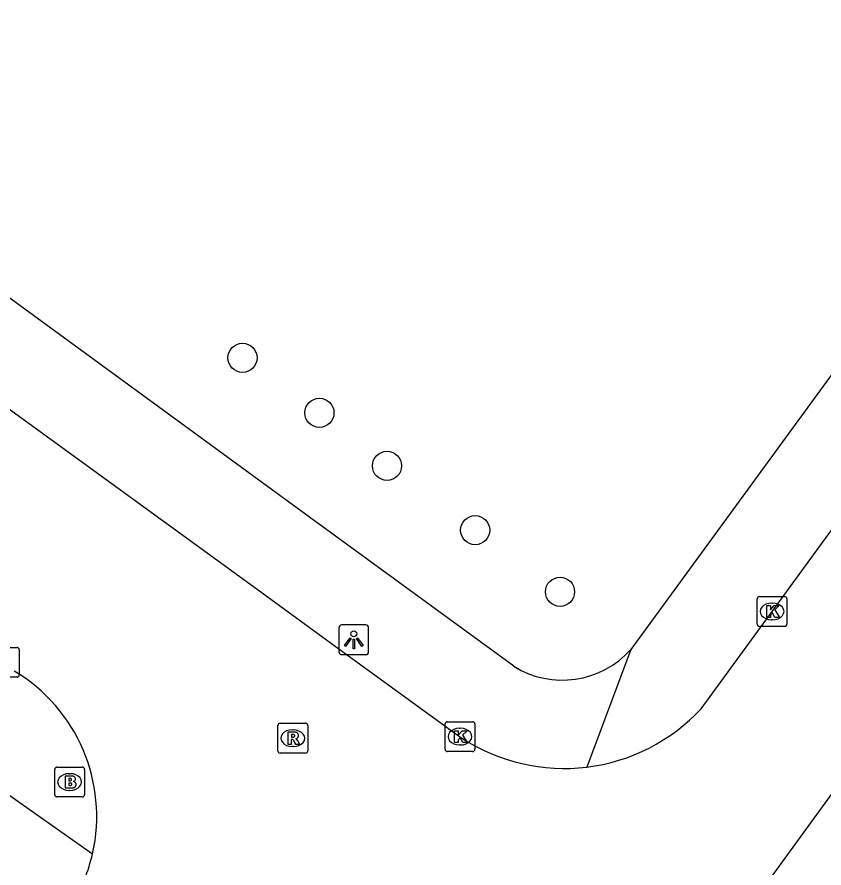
# Model space of a CAD drawing. Extents: x 160107 to 160928, y 382056 to 382918.
# Drawn here: x 160316.79 to 160343.87, y 382345.64 to 382374.21 of the extents above; entities that cross this region are included whole.
import ezdxf

# ---------------------------------------------------------------- set-up
doc = ezdxf.new("R2010")
doc.units = 0
for name, color, linetype in [('IMGEO_Boom', 7, 'Continuous'), ('IMGEO_Brandkraan', 7, 'Continuous'), ('IMGEO_Kolk', 7, 'Continuous'), ('IMGEO_Lichtpunt', 7, 'Continuous'), ('IMGEO_Rijbaan_lokaal_open', 7, 'Continuous'), ('IMGEO_Rioolput', 7, 'Continuous'), ('IMGEO_Voetpad_open', 7, 'Continuous')]:
    doc.layers.add(name, color=color, linetype=linetype)

msp = doc.modelspace()

# ---------------------------------------------------------------- linework, layer by layer
at = {"layer": 'IMGEO_Boom'}
for centre in [(160324.361, 382362.768), (160326.941, 382360.921), (160329.21, 382359.141), (160332.169, 382356.983), (160335.017, 382354.914)]:
    msp.add_circle(centre, 0.489, dxfattribs=at)
at = {"layer": 'IMGEO_Brandkraan'}
for p, q in [((160318.057, 382348.103), (160318.057, 382348.955)), ((160318.132, 382349.029), (160318.984, 382349.029)), ((160319.058, 382348.955), (160319.058, 382348.103)), ((160318.545, 382348.809), (160318.57, 382348.809)), ((160318.984, 382348.029), (160318.132, 382348.029)), ((160318.568, 382348.249), (160318.543, 382348.249))]:
    msp.add_line(p, q, dxfattribs=at)
for points in [[(160318.057, 382348.103), (160318.057, 382348.955)], [(160318.132, 382349.029), (160318.984, 382349.029)], [(160319.058, 382348.955), (160319.058, 382348.103)], [(160318.405, 382348.729), (160318.405, 382348.329), (160318.618, 382348.329)], [(160318.636, 382348.729), (160318.405, 382348.729)], [(160318.584, 382348.648), (160318.53, 382348.648), (160318.53, 382348.572)], [(160318.53, 382348.572), (160318.583, 382348.572)], [(160318.592, 382348.496), (160318.53, 382348.496), (160318.53, 382348.415)], [(160318.53, 382348.415), (160318.592, 382348.415)], [(160318.984, 382348.029), (160318.132, 382348.029)]]:
    msp.add_lwpolyline(points, dxfattribs=at)
for centre, radius, start, end in [((160318.134, 382348.953), 0.0765, 91.552, 178.448), ((160318.134, 382348.953), 0.0765, 91.552, 178.448), ((160318.982, 382348.953), 0.0765, 1.552, 88.448), ((160318.982, 382348.953), 0.0765, 1.552, 88.448), ((160318.585, 382348.61), 0.0379, 267.8285, 90.9355), ((160318.64, 382348.584), 0.145, 59.4692, 91.5367), ((160318.665, 382348.631), 0.0922, 285.5137, 58.1501), ((160318.593, 382348.455), 0.0404, 269.8759, 90.5077), ((160318.624, 382348.58), 0.251, 268.6676, 293.5347), ((160318.67, 382348.439), 0.105, 301.3115, 78.989), ((160318.134, 382348.105), 0.0765, 181.552, 268.448), ((160318.134, 382348.105), 0.0765, 181.552, 268.448), ((160318.982, 382348.105), 0.0765, 271.552, 358.448), ((160318.982, 382348.105), 0.0765, 271.552, 358.448)]:
    msp.add_arc(centre, radius, start, end, dxfattribs=at)
for centre, major_axis, ratio, start_param, end_param in [((160318.544, 382348.529), (-0.387, 0.002), 0.722429, 4.712389, 7.853982), ((160318.569, 382348.529), (-0.39, 0.002), 0.717154, 1.570796, 4.712389)]:
    msp.add_ellipse(centre, major_axis=major_axis, ratio=ratio, start_param=start_param, end_param=end_param, dxfattribs=at)
at = {"layer": 'IMGEO_Kolk'}
for p, q in [((160341.632, 382353.829), (160341.632, 382354.681)), ((160341.707, 382354.755), (160342.559, 382354.755)), ((160342.633, 382354.681), (160342.633, 382353.829)), ((160342.12, 382354.535), (160342.145, 382354.535)), ((160342.559, 382353.755), (160341.707, 382353.755)), ((160342.143, 382353.975), (160342.118, 382353.975)), ((160315.941, 382353.045), (160316.793, 382353.045)), ((160316.867, 382352.971), (160316.867, 382352.119)), ((160316.793, 382352.045), (160315.941, 382352.045)), ((160331.232, 382350.553), (160332.084, 382350.553)), ((160331.157, 382349.627), (160331.157, 382350.479)), ((160331.645, 382350.333), (160331.67, 382350.333)), ((160332.158, 382350.479), (160332.158, 382349.627)), ((160331.668, 382349.773), (160331.643, 382349.773)), ((160332.084, 382349.553), (160331.232, 382349.553))]:
    msp.add_line(p, q, dxfattribs=at)
for points in [[(160341.632, 382353.829), (160341.632, 382354.681)], [(160341.707, 382354.755), (160342.559, 382354.755)], [(160342.633, 382354.681), (160342.633, 382353.829)], [(160341.953, 382354.455), (160342.076, 382354.455), (160342.076, 382354.304), (160342.206, 382354.455), (160342.37, 382354.455), (160342.224, 382354.304), (160342.377, 382354.055), (160342.225, 382354.055), (160342.14, 382354.219), (160342.076, 382354.152), (160342.076, 382354.055), (160341.953, 382354.055), (160341.953, 382354.455)], [(160342.559, 382353.755), (160341.707, 382353.755)], [(160315.941, 382353.045), (160316.793, 382353.045)], [(160316.867, 382352.971), (160316.867, 382352.119)], [(160316.793, 382352.045), (160315.941, 382352.045)], [(160331.232, 382350.553), (160332.084, 382350.553)], [(160331.157, 382349.627), (160331.157, 382350.479)], [(160332.158, 382350.479), (160332.158, 382349.627)], [(160331.478, 382350.253), (160331.601, 382350.253), (160331.601, 382350.102), (160331.731, 382350.253), (160331.895, 382350.253), (160331.749, 382350.102), (160331.902, 382349.853), (160331.75, 382349.853), (160331.665, 382350.017), (160331.601, 382349.95), (160331.601, 382349.853), (160331.478, 382349.853), (160331.478, 382350.253)], [(160332.084, 382349.553), (160331.232, 382349.553)]]:
    msp.add_lwpolyline(points, dxfattribs=at)
for centre, start, end in [((160341.709, 382354.679), 91.552, 178.448), ((160341.709, 382354.679), 91.552, 178.448), ((160342.557, 382354.679), 1.552, 88.448), ((160342.557, 382354.679), 1.552, 88.448), ((160341.709, 382353.831), 181.552, 268.448), ((160341.709, 382353.831), 181.552, 268.448), ((160342.557, 382353.831), 271.552, 358.448), ((160342.557, 382353.831), 271.552, 358.448), ((160316.791, 382352.969), 1.552, 88.448), ((160316.791, 382352.969), 1.552, 88.448), ((160316.791, 382352.121), 271.552, 358.448), ((160316.791, 382352.121), 271.552, 358.448), ((160331.234, 382350.477), 91.552, 178.448), ((160331.234, 382350.477), 91.552, 178.448), ((160332.082, 382350.477), 1.552, 88.448), ((160332.082, 382350.477), 1.552, 88.448), ((160331.234, 382349.629), 181.552, 268.448), ((160331.234, 382349.629), 181.552, 268.448), ((160332.082, 382349.629), 271.552, 358.448), ((160332.082, 382349.629), 271.552, 358.448)]:
    msp.add_arc(centre, 0.0765, start, end, dxfattribs=at)
for centre, major_axis, ratio, start_param, end_param in [((160342.119, 382354.255), (-0.387, 0.002), 0.722429, 4.712389, 7.853982), ((160342.144, 382354.255), (-0.39, 0.002), 0.717154, 1.570796, 4.712389), ((160331.644, 382350.053), (-0.387, 0.002), 0.722429, 4.712389, 7.853982), ((160331.669, 382350.053), (-0.39, 0.002), 0.717154, 1.570796, 4.712389)]:
    msp.add_ellipse(centre, major_axis=major_axis, ratio=ratio, start_param=start_param, end_param=end_param, dxfattribs=at)
at = {"layer": 'IMGEO_Lichtpunt'}
for p, q in [((160327.595, 382353.707), (160327.595, 382352.9)), ((160327.595, 382353.707), (160327.595, 382352.9)), ((160328.497, 382353.802), (160327.689, 382353.802)), ((160328.497, 382353.802), (160327.689, 382353.802)), ((160328.591, 382352.9), (160328.591, 382353.707)), ((160328.591, 382352.9), (160328.591, 382353.707)), ((160327.689, 382352.806), (160328.497, 382352.806)), ((160327.689, 382352.806), (160328.497, 382352.806))]:
    msp.add_line(p, q, dxfattribs=at)
for points in [[(160327.969, 382353.371), (160328.008, 382353.343), (160327.82, 382353.081), (160327.782, 382353.108), (160327.969, 382353.371)], [(160328.071, 382353.323), (160328.118, 382353.323), (160328.118, 382353.001), (160328.071, 382353.001), (160328.071, 382353.323)], [(160328.181, 382353.343), (160328.219, 382353.37), (160328.406, 382353.108), (160328.367, 382353.08), (160328.181, 382353.343)]]:
    msp.add_lwpolyline(points, dxfattribs=at)
msp.add_circle((160328.094, 382353.505), 0.0994, dxfattribs=at)
for centre, start, end in [((160327.689, 382353.707), 90, 180), ((160327.689, 382353.707), 90, 180), ((160328.497, 382353.707), 0, 90), ((160328.497, 382353.707), 0, 90), ((160327.689, 382352.9), 180, 270), ((160327.689, 382352.9), 180, 270), ((160328.497, 382352.9), 270, 0), ((160328.497, 382352.9), 270, 360)]:
    msp.add_arc(centre, 0.0946, start, end, dxfattribs=at)
at = {"layer": 'IMGEO_Rijbaan_lokaal_open'}
for points in [[(160284.463, 382384.743), (160285.08, 382384.005), (160285.586, 382383.575), (160285.964, 382383.301), (160294.357, 382377.17), (160324.727, 382355.09), (160327.474, 382353.093), (160331.722, 382350.005)], [(160339.751, 382350.99), (160345.726, 382359.174)], [(160336.638, 382337.813), (160345.495, 382349.987)]]:
    msp.add_lwpolyline(points, dxfattribs=at)
for centre, radius, start, end in [((160313.793, 382347.38), 5.675, 347.1726, 59.1704), ((160335.154, 382355.255), 6.271, 276.9764, 317.1414), ((160335.152, 382355.26), 6.275, 236.8616, 276.9896), ((160313.768, 382347.393), 5.702, 329.1869, 347.1024)]:
    msp.add_arc(centre, radius, start, end, dxfattribs=at)
at = {"layer": 'IMGEO_Rioolput'}
for p, q in [((160325.547, 382349.574), (160325.547, 382350.426)), ((160325.622, 382350.5), (160326.474, 382350.5)), ((160326.035, 382350.28), (160326.06, 382350.28)), ((160326.548, 382350.426), (160326.548, 382349.574)), ((160326.058, 382349.72), (160326.033, 382349.72)), ((160326.474, 382349.5), (160325.622, 382349.5))]:
    msp.add_line(p, q, dxfattribs=at)
for points in [[(160325.547, 382349.574), (160325.547, 382350.426)], [(160325.622, 382350.5), (160326.474, 382350.5)], [(160326.548, 382350.426), (160326.548, 382349.574)], [(160326.136, 382350.198), (160325.884, 382350.2), (160325.884, 382349.8)], [(160326.062, 382350.119), (160326.008, 382350.119), (160326.008, 382350.038)], [(160326.008, 382350.038), (160326.06, 382350.038)], [(160325.884, 382349.8), (160326.008, 382349.8), (160326.008, 382349.962), (160326.019, 382349.962)], [(160326.066, 382349.933), (160326.137, 382349.8), (160326.277, 382349.8), (160326.212, 382349.926)], [(160326.474, 382349.5), (160325.622, 382349.5)]]:
    msp.add_lwpolyline(points, dxfattribs=at)
for centre, radius, start, end in [((160325.624, 382350.424), 0.0765, 91.552, 178.448), ((160325.624, 382350.424), 0.0765, 91.552, 178.448), ((160326.472, 382350.424), 0.0765, 1.552, 88.448), ((160326.472, 382350.424), 0.0765, 1.552, 88.448), ((160326.044, 382350.227), 0.19, 274.7715, 282.9687), ((160326.068, 382350.023), 0.0964, 77.0061, 93.1865), ((160326.082, 382350.08), 0.0378, 276.6634, 79.6772), ((160326.135, 382350.088), 0.109, 350.3612, 89.416), ((160326.133, 382350.088), 0.112, 277.5842, 350.9817), ((160326.018, 382349.909), 0.0533, 26.0293, 88.6989), ((160326.117, 382349.873), 0.108, 29.5134, 73.7905), ((160325.624, 382349.576), 0.0765, 181.552, 268.448), ((160325.624, 382349.576), 0.0765, 181.552, 268.448), ((160326.472, 382349.576), 0.0765, 271.552, 358.448), ((160326.472, 382349.576), 0.0765, 271.552, 358.448)]:
    msp.add_arc(centre, radius, start, end, dxfattribs=at)
for centre, major_axis, ratio, start_param, end_param in [((160326.034, 382350), (-0.387, 0.002), 0.722429, 4.712389, 7.853982), ((160326.059, 382350), (-0.39, 0.002), 0.717154, 1.570796, 4.712389)]:
    msp.add_ellipse(centre, major_axis=major_axis, ratio=ratio, start_param=start_param, end_param=end_param, dxfattribs=at)
at = {"layer": 'IMGEO_Voetpad_open'}
for points in [[(160370.829, 382398.747), (160343.422, 382361.234), (160337.389, 382352.977)], [(160333.47, 382352.414), (160326.781, 382357.302), (160301.385, 382375.861), (160301.535, 382376.068)], [(160337.389, 382352.977), (160335.916, 382349.031)], [(160316.246, 382348.288), (160319.326, 382346.12)]]:
    msp.add_lwpolyline(points, dxfattribs=at)
msp.add_arc((160335.095, 382355.021), 3.072, 238.0585, 318.2918, dxfattribs=at)

doc.saveas('drawing.dxf')
